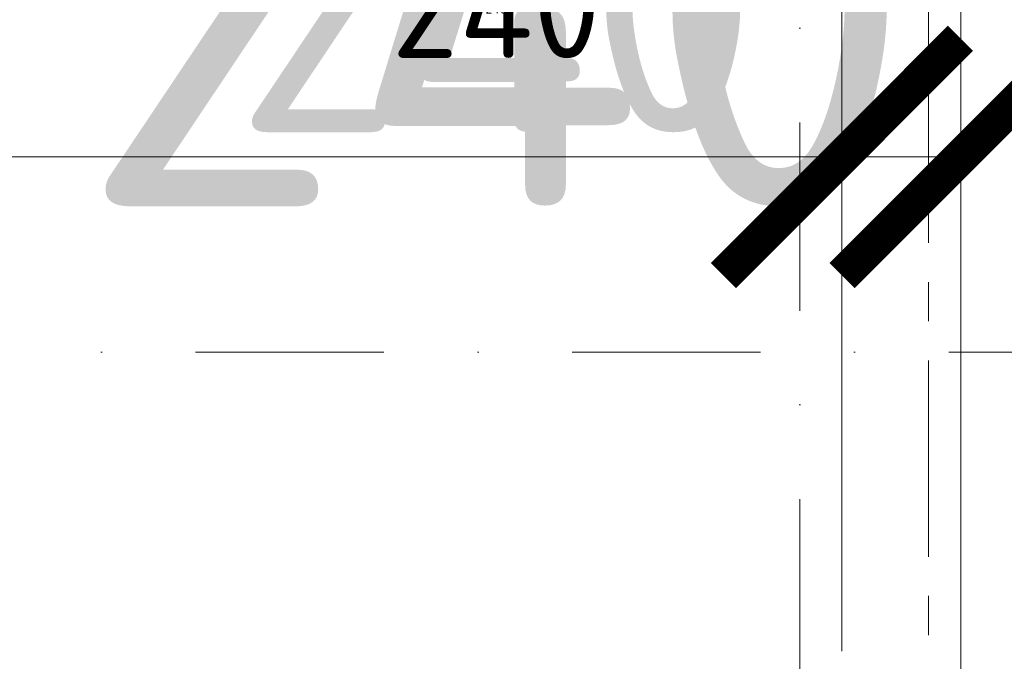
# Model space of a CAD drawing. Header units: millimetres. Extents: x -725694 to 5289369, y -1488057 to 2187451.
# Tile 621 of 656: x 436971 to 438964, y 149375 to 150673. Entities that reach past the tile are written whole.
import ezdxf

# ---------------------------------------------------------------- set-up
doc = ezdxf.new("R2010")
doc.units = ezdxf.units.MM
for name, pattern in [('CENTERX2', [101.6, 63.5, -12.7, 12.7, -12.7]), ('DASHDOT', [25.4, 12.7, -6.35, 0, -6.35]), ('PHANTOM2', [31.75, 15.875, -3.175, 3.175, -3.175, 3.175, -3.175])]:
    doc.linetypes.add(name, pattern=pattern)
doc.layers.get('Defpoints').update_dxf_attribs({"color": 8})
for name, color, linetype, lineweight in [('A99_N_koty-200', 5, 'Continuous', 5), ('A99_N_koty-200 @ 1', 5, 'Continuous', 5), ('A99_N_koty-200 @ 10', 5, 'Continuous', 5), ('A99_N_koty-200 @ 100', 5, 'Continuous', 5), ('A99_N_koty-200 @ 200', 5, 'Continuous', 5), ('A99_N_koty-200 @ 250 (1)', 5, 'Continuous', 5), ('A99_N_koty-200 @ 250 (2)', 5, 'Continuous', 5), ('A99_N_koty-200 @ 400', 5, 'Continuous', 5), ('A99_S_kce-demolice', 30, 'Continuous', 20), ('A99_S_kce-pohl', 7, 'Continuous', 5), ('A99_S_osy', 1, 'CENTERX2', 5)]:
    doc.layers.add(name, color=color, linetype=linetype, lineweight=lineweight)
doc.styles.add('A99_kota', font='isocpeur.ttf', dxfattribs={"height": 2})
doc.dimstyles.new('A99_kota_200 new', dxfattribs={"dimscale": 200, "dimtxt": 2, "dimasz": 1.2, "dimexe": 0.5, "dimexo": 1.5, "dimgap": 0.3, "dimtad": 1, "dimdec": 0, "dimzin": 3, "dimdsep": 46, "dimtxsty": 'A99_kota', "dimblk": 'ARCHTICK', "dimcen": 2.5, "dimazin": 2, "dimtfac": 0.75, "dimtdec": 0, "dimtmove": 2, "dimatfit": 0, "dimfxl": 0, "dimtolj": 1, "dimtzin": 0, "dimlwd": 5, "dimlwe": 5, "dimarcsym": 0})

# ---------------------------------------------------------------- blocks, each defined once
blk = doc.blocks.new('_ArchTick')
at = {"color": 0, "linetype": 'ByBlock', "const_width": 0.15}
blk.add_lwpolyline([(-0.5, -0.5), (0.5, 0.5)], dxfattribs=at)
blk = doc.blocks.new('*D4672')
at = {"layer": 'A99_N_koty-200', "color": 0, "linetype": 'Continuous', "lineweight": 5, "ltscale": 10, "transparency": 16777216}
for p, q in [((429550, 146925), (429550, 146475)), ((438550, 146925), (438550, 146475)), ((438550, 146525), (429550, 146525))]:
    blk.add_line(p, q, dxfattribs=at)
at = {"layer": 'Defpoints', "color": 0, "linetype": 'Continuous', "lineweight": 0, "ltscale": 10, "transparency": 16777216}
for p in [(429550, 149400), (438550, 149400), (429550, 146525)]:
    blk.add_point(p, dxfattribs=at)
at = {"layer": 'A99_N_koty-200', "color": 0, "linetype": 'Continuous', "lineweight": 5, "ltscale": 10, "transparency": 16777216, "xscale": 120, "yscale": 120, "zscale": 120, "rotation": 180}
blk.add_blockref('_ArchTick', (429550, 146525), dxfattribs=at)
at = {"layer": 'A99_N_koty-200', "color": 0, "linetype": 'Continuous', "lineweight": 5, "ltscale": 10, "transparency": 16777216, "xscale": 120, "yscale": 120, "zscale": 120}
blk.add_blockref('_ArchTick', (438550, 146525), dxfattribs=at)
at = {"layer": 'A99_N_koty-200', "color": 0, "linetype": 'Continuous', "ltscale": 10, "transparency": 16777216, "insert": (434050, 146655), "char_height": 200, "attachment_point": 5, "style": 'A99_kota'}
blk.add_mtext('\\A1;9000', dxfattribs=at)
blk = doc.blocks.new('*D4673')
at = {"layer": 'A99_N_koty-200', "color": 0, "linetype": 'Continuous', "lineweight": 5, "ltscale": 10, "transparency": 16777216}
for p, q in [((429550, 147325), (429550, 146425)), ((438550, 147325), (438550, 146425)), ((438550, 146525), (429550, 146525))]:
    blk.add_line(p, q, dxfattribs=at)
at = {"layer": 'Defpoints', "color": 0, "linetype": 'Continuous', "lineweight": 0, "ltscale": 10, "transparency": 16777216}
for p in [(429550, 149400), (438550, 149400), (429550, 146525)]:
    blk.add_point(p, dxfattribs=at)
at = {"layer": 'A99_N_koty-200', "color": 0, "linetype": 'Continuous', "lineweight": 5, "ltscale": 10, "transparency": 16777216, "xscale": 240, "yscale": 240, "zscale": 240, "rotation": 180}
blk.add_blockref('_ArchTick', (429550, 146525), dxfattribs=at)
at = {"layer": 'A99_N_koty-200', "color": 0, "linetype": 'Continuous', "lineweight": 5, "ltscale": 10, "transparency": 16777216, "xscale": 240, "yscale": 240, "zscale": 240}
blk.add_blockref('_ArchTick', (438550, 146525), dxfattribs=at)
at = {"layer": 'A99_N_koty-200', "color": 0, "linetype": 'Continuous', "ltscale": 10, "transparency": 16777216, "insert": (434050, 146785), "char_height": 400, "attachment_point": 5, "style": 'A99_kota'}
blk.add_mtext('\\A1;9000', dxfattribs=at)
blk = doc.blocks.new('*D4674')
at = {"layer": 'A99_N_koty-200', "color": 0, "linetype": 'Continuous', "lineweight": 5, "ltscale": 10, "transparency": 16777216}
for p, q in [((429550, 146529), (429550, 146524.5)), ((438550, 146525), (429550, 146525)), ((438550, 146529), (438550, 146524.5))]:
    blk.add_line(p, q, dxfattribs=at)
at = {"layer": 'Defpoints', "color": 0, "linetype": 'Continuous', "lineweight": 0, "ltscale": 10, "transparency": 16777216}
for p in [(429550, 149400), (438550, 149400), (429550, 146525)]:
    blk.add_point(p, dxfattribs=at)
at = {"layer": 'A99_N_koty-200', "color": 0, "linetype": 'Continuous', "lineweight": 5, "ltscale": 10, "transparency": 16777216, "xscale": 1.2, "yscale": 1.2, "zscale": 1.2, "rotation": 180}
blk.add_blockref('_ArchTick', (429550, 146525), dxfattribs=at)
at = {"layer": 'A99_N_koty-200', "color": 0, "linetype": 'Continuous', "lineweight": 5, "ltscale": 10, "transparency": 16777216, "xscale": 1.2, "yscale": 1.2, "zscale": 1.2}
blk.add_blockref('_ArchTick', (438550, 146525), dxfattribs=at)
at = {"layer": 'A99_N_koty-200', "color": 0, "linetype": 'Continuous', "ltscale": 10, "transparency": 16777216, "insert": (434050, 146526.3), "char_height": 2, "attachment_point": 5, "style": 'A99_kota'}
blk.add_mtext('\\A1;9000', dxfattribs=at)
blk = doc.blocks.new('*D4675')
at = {"layer": 'A99_N_koty-200', "color": 0, "linetype": 'Continuous', "lineweight": 5, "ltscale": 10, "transparency": 16777216}
for p, q in [((429550, 148125), (429550, 146325)), ((438550, 148125), (438550, 146325)), ((438550, 146525), (429550, 146525))]:
    blk.add_line(p, q, dxfattribs=at)
at = {"layer": 'Defpoints', "color": 0, "linetype": 'Continuous', "lineweight": 0, "ltscale": 10, "transparency": 16777216}
for p in [(429550, 149400), (438550, 149400), (429550, 146525)]:
    blk.add_point(p, dxfattribs=at)
at = {"layer": 'A99_N_koty-200', "color": 0, "linetype": 'Continuous', "lineweight": 5, "ltscale": 10, "transparency": 16777216, "xscale": 480, "yscale": 480, "zscale": 480, "rotation": 180}
blk.add_blockref('_ArchTick', (429550, 146525), dxfattribs=at)
at = {"layer": 'A99_N_koty-200', "color": 0, "linetype": 'Continuous', "lineweight": 5, "ltscale": 10, "transparency": 16777216, "xscale": 480, "yscale": 480, "zscale": 480}
blk.add_blockref('_ArchTick', (438550, 146525), dxfattribs=at)
at = {"layer": 'A99_N_koty-200', "color": 0, "linetype": 'Continuous', "ltscale": 10, "transparency": 16777216, "insert": (434050, 147045), "char_height": 800, "attachment_point": 5, "style": 'A99_kota'}
blk.add_mtext('\\A1;9000', dxfattribs=at)
blk = doc.blocks.new('*D4676')
at = {"layer": 'A99_N_koty-200', "color": 0, "linetype": 'Continuous', "lineweight": 5, "ltscale": 10, "transparency": 16777216}
for p, q in [((429550, 146565), (429550, 146520)), ((438550, 146565), (438550, 146520)), ((438550, 146525), (429550, 146525))]:
    blk.add_line(p, q, dxfattribs=at)
at = {"layer": 'Defpoints', "color": 0, "linetype": 'Continuous', "lineweight": 0, "ltscale": 10, "transparency": 16777216}
for p in [(429550, 149400), (438550, 149400), (429550, 146525)]:
    blk.add_point(p, dxfattribs=at)
at = {"layer": 'A99_N_koty-200', "color": 0, "linetype": 'Continuous', "lineweight": 5, "ltscale": 10, "transparency": 16777216, "xscale": 12, "yscale": 12, "zscale": 12, "rotation": 180}
blk.add_blockref('_ArchTick', (429550, 146525), dxfattribs=at)
at = {"layer": 'A99_N_koty-200', "color": 0, "linetype": 'Continuous', "lineweight": 5, "ltscale": 10, "transparency": 16777216, "xscale": 12, "yscale": 12, "zscale": 12}
blk.add_blockref('_ArchTick', (438550, 146525), dxfattribs=at)
at = {"layer": 'A99_N_koty-200', "color": 0, "linetype": 'Continuous', "ltscale": 10, "transparency": 16777216, "insert": (434050, 146538), "char_height": 20, "attachment_point": 5, "style": 'A99_kota'}
blk.add_mtext('\\A1;9000', dxfattribs=at)
blk = doc.blocks.new('*D4677')
at = {"layer": 'A99_N_koty-200', "color": 0, "linetype": 'Continuous', "lineweight": 5, "ltscale": 10, "transparency": 16777216}
for p, q in [((429550, 147525), (429550, 146400)), ((438550, 147525), (438550, 146400)), ((438550, 146525), (429550, 146525))]:
    blk.add_line(p, q, dxfattribs=at)
at = {"layer": 'Defpoints', "color": 0, "linetype": 'Continuous', "lineweight": 0, "ltscale": 10, "transparency": 16777216}
for p in [(429550, 149400), (438550, 149400), (429550, 146525)]:
    blk.add_point(p, dxfattribs=at)
at = {"layer": 'A99_N_koty-200', "color": 0, "linetype": 'Continuous', "lineweight": 5, "ltscale": 10, "transparency": 16777216, "xscale": 300, "yscale": 300, "zscale": 300, "rotation": 180}
blk.add_blockref('_ArchTick', (429550, 146525), dxfattribs=at)
at = {"layer": 'A99_N_koty-200', "color": 0, "linetype": 'Continuous', "lineweight": 5, "ltscale": 10, "transparency": 16777216, "xscale": 300, "yscale": 300, "zscale": 300}
blk.add_blockref('_ArchTick', (438550, 146525), dxfattribs=at)
at = {"layer": 'A99_N_koty-200', "color": 0, "linetype": 'Continuous', "ltscale": 10, "transparency": 16777216, "insert": (434050, 146850), "char_height": 500, "attachment_point": 5, "style": 'A99_kota'}
blk.add_mtext('\\A1;9000', dxfattribs=at)
blk = doc.blocks.new('*D4678')
at = {"layer": 'A99_N_koty-200', "color": 0, "linetype": 'Continuous', "lineweight": 5, "ltscale": 10, "transparency": 16777216}
for p, q in [((429550, 147525), (429550, 146400)), ((438550, 147525), (438550, 146400)), ((438550, 146525), (429550, 146525))]:
    blk.add_line(p, q, dxfattribs=at)
at = {"layer": 'Defpoints', "color": 0, "linetype": 'Continuous', "lineweight": 0, "ltscale": 10, "transparency": 16777216}
for p in [(429550, 149400), (438550, 149400), (429550, 146525)]:
    blk.add_point(p, dxfattribs=at)
at = {"layer": 'A99_N_koty-200', "color": 0, "linetype": 'Continuous', "lineweight": 5, "ltscale": 10, "transparency": 16777216, "xscale": 300, "yscale": 300, "zscale": 300, "rotation": 180}
blk.add_blockref('_ArchTick', (429550, 146525), dxfattribs=at)
at = {"layer": 'A99_N_koty-200', "color": 0, "linetype": 'Continuous', "lineweight": 5, "ltscale": 10, "transparency": 16777216, "xscale": 300, "yscale": 300, "zscale": 300}
blk.add_blockref('_ArchTick', (438550, 146525), dxfattribs=at)
at = {"layer": 'A99_N_koty-200', "color": 0, "linetype": 'Continuous', "ltscale": 10, "transparency": 16777216, "insert": (434050, 146850), "char_height": 500, "attachment_point": 5, "style": 'A99_kota'}
blk.add_mtext('\\A1;9000', dxfattribs=at)
blk = doc.blocks.new('*D4909')
at = {"layer": 'A99_N_koty-200', "color": 0, "linetype": 'Continuous', "lineweight": 5, "ltscale": 10, "transparency": 16777216}
for p, q in [((415495, 150195), (415495, 151095)), ((438635, 150195), (438635, 151095)), ((415495, 150995), (438635, 150995))]:
    blk.add_line(p, q, dxfattribs=at)
at = {"layer": 'Defpoints', "color": 0, "linetype": 'Continuous', "lineweight": 0, "ltscale": 10, "transparency": 16777216}
for p in [(438635, 150995), (415495, 148920), (438635, 148920)]:
    blk.add_point(p, dxfattribs=at)
at = {"layer": 'A99_N_koty-200', "color": 0, "linetype": 'Continuous', "lineweight": 5, "ltscale": 10, "transparency": 16777216, "xscale": 240, "yscale": 240, "zscale": 240, "rotation": 180}
blk.add_blockref('_ArchTick', (415495, 150995), dxfattribs=at)
at = {"layer": 'A99_N_koty-200', "color": 0, "linetype": 'Continuous', "lineweight": 5, "ltscale": 10, "transparency": 16777216, "xscale": 240, "yscale": 240, "zscale": 240}
blk.add_blockref('_ArchTick', (438635, 150995), dxfattribs=at)
at = {"layer": 'A99_N_koty-200', "color": 0, "linetype": 'Continuous', "ltscale": 10, "transparency": 16777216, "insert": (427065, 151255), "char_height": 400, "attachment_point": 5, "style": 'A99_kota'}
blk.add_mtext('\\A1;23140', dxfattribs=at)
blk = doc.blocks.new('*D4910')
at = {"layer": 'A99_N_koty-200', "color": 0, "linetype": 'Continuous', "lineweight": 5, "ltscale": 10, "transparency": 16777216}
for p, q in [((415495, 149995), (415495, 150445)), ((438635, 149995), (438635, 150445)), ((415495, 150395), (438635, 150395))]:
    blk.add_line(p, q, dxfattribs=at)
at = {"layer": 'Defpoints', "color": 0, "linetype": 'Continuous', "lineweight": 0, "ltscale": 10, "transparency": 16777216}
for p in [(438635, 150395), (415495, 148920), (438635, 148920)]:
    blk.add_point(p, dxfattribs=at)
at = {"layer": 'A99_N_koty-200', "color": 0, "linetype": 'Continuous', "lineweight": 5, "ltscale": 10, "transparency": 16777216, "xscale": 120, "yscale": 120, "zscale": 120, "rotation": 180}
blk.add_blockref('_ArchTick', (415495, 150395), dxfattribs=at)
at = {"layer": 'A99_N_koty-200', "color": 0, "linetype": 'Continuous', "lineweight": 5, "ltscale": 10, "transparency": 16777216, "xscale": 120, "yscale": 120, "zscale": 120}
blk.add_blockref('_ArchTick', (438635, 150395), dxfattribs=at)
at = {"layer": 'A99_N_koty-200', "color": 0, "linetype": 'Continuous', "ltscale": 10, "transparency": 16777216, "insert": (427065, 150525), "char_height": 200, "attachment_point": 5, "style": 'A99_kota'}
blk.add_mtext('\\A1;23140', dxfattribs=at)
blk = doc.blocks.new('*D4911')
at = {"layer": 'A99_N_koty-200', "color": 0, "linetype": 'Continuous', "lineweight": 5, "ltscale": 10, "transparency": 16777216}
for p, q in [((415495, 150391), (415495, 150395.5)), ((415495, 150395), (438635, 150395)), ((438635, 150391), (438635, 150395.5))]:
    blk.add_line(p, q, dxfattribs=at)
at = {"layer": 'Defpoints', "color": 0, "linetype": 'Continuous', "lineweight": 0, "ltscale": 10, "transparency": 16777216}
for p in [(438635, 150395), (415495, 148920), (438635, 148920)]:
    blk.add_point(p, dxfattribs=at)
at = {"layer": 'A99_N_koty-200', "color": 0, "linetype": 'Continuous', "lineweight": 5, "ltscale": 10, "transparency": 16777216, "xscale": 1.2, "yscale": 1.2, "zscale": 1.2, "rotation": 180}
blk.add_blockref('_ArchTick', (415495, 150395), dxfattribs=at)
at = {"layer": 'A99_N_koty-200', "color": 0, "linetype": 'Continuous', "lineweight": 5, "ltscale": 10, "transparency": 16777216, "xscale": 1.2, "yscale": 1.2, "zscale": 1.2}
blk.add_blockref('_ArchTick', (438635, 150395), dxfattribs=at)
at = {"layer": 'A99_N_koty-200', "color": 0, "linetype": 'Continuous', "ltscale": 10, "transparency": 16777216, "insert": (427065, 150396.3), "char_height": 2, "attachment_point": 5, "style": 'A99_kota'}
blk.add_mtext('\\A1;23140', dxfattribs=at)
blk = doc.blocks.new('*D4912')
at = {"layer": 'A99_N_koty-200', "color": 0, "linetype": 'Continuous', "lineweight": 5, "ltscale": 10, "transparency": 16777216}
for p, q in [((415495, 149520), (415495, 150595)), ((438635, 149520), (438635, 150595)), ((415495, 150395), (438635, 150395))]:
    blk.add_line(p, q, dxfattribs=at)
at = {"layer": 'Defpoints', "color": 0, "linetype": 'Continuous', "lineweight": 0, "ltscale": 10, "transparency": 16777216}
for p in [(438635, 150395), (415495, 148920), (438635, 148920)]:
    blk.add_point(p, dxfattribs=at)
at = {"layer": 'A99_N_koty-200', "color": 0, "linetype": 'Continuous', "lineweight": 5, "ltscale": 10, "transparency": 16777216, "xscale": 480, "yscale": 480, "zscale": 480, "rotation": 180}
blk.add_blockref('_ArchTick', (415495, 150395), dxfattribs=at)
at = {"layer": 'A99_N_koty-200', "color": 0, "linetype": 'Continuous', "lineweight": 5, "ltscale": 10, "transparency": 16777216, "xscale": 480, "yscale": 480, "zscale": 480}
blk.add_blockref('_ArchTick', (438635, 150395), dxfattribs=at)
at = {"layer": 'A99_N_koty-200', "color": 0, "linetype": 'Continuous', "ltscale": 10, "transparency": 16777216, "insert": (427065, 150915), "char_height": 800, "attachment_point": 5, "style": 'A99_kota'}
blk.add_mtext('\\A1;23140', dxfattribs=at)
blk = doc.blocks.new('*D4913')
at = {"layer": 'A99_N_koty-200', "color": 0, "linetype": 'Continuous', "lineweight": 5, "ltscale": 10, "transparency": 16777216}
for p, q in [((415495, 150355), (415495, 150400)), ((415495, 150395), (438635, 150395)), ((438635, 150355), (438635, 150400))]:
    blk.add_line(p, q, dxfattribs=at)
at = {"layer": 'Defpoints', "color": 0, "linetype": 'Continuous', "lineweight": 0, "ltscale": 10, "transparency": 16777216}
for p in [(438635, 150395), (415495, 148920), (438635, 148920)]:
    blk.add_point(p, dxfattribs=at)
at = {"layer": 'A99_N_koty-200', "color": 0, "linetype": 'Continuous', "lineweight": 5, "ltscale": 10, "transparency": 16777216, "xscale": 12, "yscale": 12, "zscale": 12, "rotation": 180}
blk.add_blockref('_ArchTick', (415495, 150395), dxfattribs=at)
at = {"layer": 'A99_N_koty-200', "color": 0, "linetype": 'Continuous', "lineweight": 5, "ltscale": 10, "transparency": 16777216, "xscale": 12, "yscale": 12, "zscale": 12}
blk.add_blockref('_ArchTick', (438635, 150395), dxfattribs=at)
at = {"layer": 'A99_N_koty-200', "color": 0, "linetype": 'Continuous', "ltscale": 10, "transparency": 16777216, "insert": (427065, 150408), "char_height": 20, "attachment_point": 5, "style": 'A99_kota'}
blk.add_mtext('\\A1;23140', dxfattribs=at)
blk = doc.blocks.new('*D4914')
at = {"layer": 'A99_N_koty-200', "color": 0, "linetype": 'Continuous', "lineweight": 5, "ltscale": 10, "transparency": 16777216}
for p, q in [((415495, 149395), (415495, 150520)), ((438635, 149395), (438635, 150520)), ((415495, 150395), (438635, 150395))]:
    blk.add_line(p, q, dxfattribs=at)
at = {"layer": 'Defpoints', "color": 0, "linetype": 'Continuous', "lineweight": 0, "ltscale": 10, "transparency": 16777216}
for p in [(438635, 150395), (415495, 148920), (438635, 148920)]:
    blk.add_point(p, dxfattribs=at)
at = {"layer": 'A99_N_koty-200', "color": 0, "linetype": 'Continuous', "lineweight": 5, "ltscale": 10, "transparency": 16777216, "xscale": 300, "yscale": 300, "zscale": 300, "rotation": 180}
blk.add_blockref('_ArchTick', (415495, 150395), dxfattribs=at)
at = {"layer": 'A99_N_koty-200', "color": 0, "linetype": 'Continuous', "lineweight": 5, "ltscale": 10, "transparency": 16777216, "xscale": 300, "yscale": 300, "zscale": 300}
blk.add_blockref('_ArchTick', (438635, 150395), dxfattribs=at)
at = {"layer": 'A99_N_koty-200', "color": 0, "linetype": 'Continuous', "ltscale": 10, "transparency": 16777216, "insert": (427065, 150720), "char_height": 500, "attachment_point": 5, "style": 'A99_kota'}
blk.add_mtext('\\A1;23140', dxfattribs=at)
blk = doc.blocks.new('*D4915')
at = {"layer": 'A99_N_koty-200', "color": 0, "linetype": 'Continuous', "lineweight": 5, "ltscale": 10, "transparency": 16777216}
for p, q in [((415495, 149395), (415495, 150520)), ((438635, 149395), (438635, 150520)), ((415495, 150395), (438635, 150395))]:
    blk.add_line(p, q, dxfattribs=at)
at = {"layer": 'Defpoints', "color": 0, "linetype": 'Continuous', "lineweight": 0, "ltscale": 10, "transparency": 16777216}
for p in [(438635, 150395), (415495, 148920), (438635, 148920)]:
    blk.add_point(p, dxfattribs=at)
at = {"layer": 'A99_N_koty-200', "color": 0, "linetype": 'Continuous', "lineweight": 5, "ltscale": 10, "transparency": 16777216, "xscale": 300, "yscale": 300, "zscale": 300, "rotation": 180}
blk.add_blockref('_ArchTick', (415495, 150395), dxfattribs=at)
at = {"layer": 'A99_N_koty-200', "color": 0, "linetype": 'Continuous', "lineweight": 5, "ltscale": 10, "transparency": 16777216, "xscale": 300, "yscale": 300, "zscale": 300}
blk.add_blockref('_ArchTick', (438635, 150395), dxfattribs=at)
at = {"layer": 'A99_N_koty-200', "color": 0, "linetype": 'Continuous', "ltscale": 10, "transparency": 16777216, "insert": (427065, 150720), "char_height": 500, "attachment_point": 5, "style": 'A99_kota'}
blk.add_mtext('\\A1;23140', dxfattribs=at)
blk = doc.blocks.new('*D4917')
at = {"layer": 'A99_N_koty-200', "color": 0, "linetype": 'Continuous', "lineweight": 5, "ltscale": 10, "transparency": 16777216}
for p, q in [((438635, 150195), (438635, 151095)), ((438875.5, 150195), (438875.5, 151095)), ((438635, 150995), (438875.5, 150995))]:
    blk.add_line(p, q, dxfattribs=at)
at = {"layer": 'Defpoints', "color": 0, "linetype": 'Continuous', "lineweight": 0, "ltscale": 10, "transparency": 16777216}
for p in [(438875.5, 150995), (438875.5, 148960), (438635, 148920)]:
    blk.add_point(p, dxfattribs=at)
at = {"layer": 'A99_N_koty-200', "color": 0, "linetype": 'Continuous', "lineweight": 5, "ltscale": 10, "transparency": 16777216, "xscale": 240, "yscale": 240, "zscale": 240, "rotation": 180}
blk.add_blockref('_ArchTick', (438635, 150995), dxfattribs=at)
at = {"layer": 'A99_N_koty-200', "color": 0, "linetype": 'Continuous', "lineweight": 5, "ltscale": 10, "transparency": 16777216, "xscale": 240, "yscale": 240, "zscale": 240}
blk.add_blockref('_ArchTick', (438875.5, 150995), dxfattribs=at)
at = {"layer": 'A99_N_koty-200', "color": 0, "linetype": 'Continuous', "ltscale": 10, "transparency": 16777216, "insert": (437935, 151305), "char_height": 400, "attachment_point": 5, "style": 'A99_kota'}
blk.add_mtext('\\A1;240', dxfattribs=at)
blk = doc.blocks.new('*D4918')
at = {"layer": 'A99_N_koty-200', "color": 0, "linetype": 'Continuous', "lineweight": 5, "ltscale": 10, "transparency": 16777216}
for p, q in [((438635, 149995), (438635, 150445)), ((438875.5, 149995), (438875.5, 150445)), ((438635, 150395), (438875.5, 150395))]:
    blk.add_line(p, q, dxfattribs=at)
at = {"layer": 'Defpoints', "color": 0, "linetype": 'Continuous', "lineweight": 0, "ltscale": 10, "transparency": 16777216}
for p in [(438875.5, 150395), (438875.5, 148960), (438635, 148920)]:
    blk.add_point(p, dxfattribs=at)
at = {"layer": 'A99_N_koty-200', "color": 0, "linetype": 'Continuous', "lineweight": 5, "ltscale": 10, "transparency": 16777216, "xscale": 120, "yscale": 120, "zscale": 120, "rotation": 180}
blk.add_blockref('_ArchTick', (438635, 150395), dxfattribs=at)
at = {"layer": 'A99_N_koty-200', "color": 0, "linetype": 'Continuous', "lineweight": 5, "ltscale": 10, "transparency": 16777216, "xscale": 120, "yscale": 120, "zscale": 120}
blk.add_blockref('_ArchTick', (438875.5, 150395), dxfattribs=at)
at = {"layer": 'A99_N_koty-200', "color": 0, "linetype": 'Continuous', "ltscale": 10, "transparency": 16777216, "insert": (437935, 150695), "char_height": 200, "attachment_point": 5, "style": 'A99_kota'}
blk.add_mtext('\\A1;240', dxfattribs=at)
blk = doc.blocks.new('*D4919')
at = {"layer": 'A99_N_koty-200', "color": 0, "linetype": 'Continuous', "lineweight": 5, "ltscale": 10, "transparency": 16777216}
for p, q in [((438635, 150391), (438635, 150395.5)), ((438635, 150395), (438875.5, 150395)), ((438875.5, 150391), (438875.5, 150395.5))]:
    blk.add_line(p, q, dxfattribs=at)
at = {"layer": 'Defpoints', "color": 0, "linetype": 'Continuous', "lineweight": 0, "ltscale": 10, "transparency": 16777216}
for p in [(438875.5, 150395), (438875.5, 148960), (438635, 148920)]:
    blk.add_point(p, dxfattribs=at)
at = {"layer": 'A99_N_koty-200', "color": 0, "linetype": 'Continuous', "lineweight": 5, "ltscale": 10, "transparency": 16777216, "xscale": 1.2, "yscale": 1.2, "zscale": 1.2, "rotation": 180}
blk.add_blockref('_ArchTick', (438635, 150395), dxfattribs=at)
at = {"layer": 'A99_N_koty-200', "color": 0, "linetype": 'Continuous', "lineweight": 5, "ltscale": 10, "transparency": 16777216, "xscale": 1.2, "yscale": 1.2, "zscale": 1.2}
blk.add_blockref('_ArchTick', (438875.5, 150395), dxfattribs=at)
at = {"layer": 'A99_N_koty-200', "color": 0, "linetype": 'Continuous', "ltscale": 10, "transparency": 16777216, "insert": (437935, 150695), "char_height": 2, "attachment_point": 5, "style": 'A99_kota'}
blk.add_mtext('\\A1;240', dxfattribs=at)
blk = doc.blocks.new('*D4920')
at = {"layer": 'A99_N_koty-200', "color": 0, "linetype": 'Continuous', "lineweight": 5, "ltscale": 10, "transparency": 16777216}
for p, q in [((438635, 149520), (438635, 150595)), ((438875.5, 149560), (438875.5, 150595)), ((438635, 150395), (438875.5, 150395))]:
    blk.add_line(p, q, dxfattribs=at)
at = {"layer": 'Defpoints', "color": 0, "linetype": 'Continuous', "lineweight": 0, "ltscale": 10, "transparency": 16777216}
for p in [(438875.5, 150395), (438875.5, 148960), (438635, 148920)]:
    blk.add_point(p, dxfattribs=at)
at = {"layer": 'A99_N_koty-200', "color": 0, "linetype": 'Continuous', "lineweight": 5, "ltscale": 10, "transparency": 16777216, "xscale": 480, "yscale": 480, "zscale": 480, "rotation": 180}
blk.add_blockref('_ArchTick', (438635, 150395), dxfattribs=at)
at = {"layer": 'A99_N_koty-200', "color": 0, "linetype": 'Continuous', "lineweight": 5, "ltscale": 10, "transparency": 16777216, "xscale": 480, "yscale": 480, "zscale": 480}
blk.add_blockref('_ArchTick', (438875.5, 150395), dxfattribs=at)
at = {"layer": 'A99_N_koty-200', "color": 0, "linetype": 'Continuous', "ltscale": 10, "transparency": 16777216, "insert": (437935, 150695), "char_height": 800, "attachment_point": 5, "style": 'A99_kota'}
blk.add_mtext('\\A1;240', dxfattribs=at)
blk = doc.blocks.new('*D4921')
at = {"layer": 'A99_N_koty-200', "color": 0, "linetype": 'Continuous', "lineweight": 5, "ltscale": 10, "transparency": 16777216}
for p, q in [((438635, 150355), (438635, 150400)), ((438635, 150395), (438875.5, 150395)), ((438875.5, 150355), (438875.5, 150400))]:
    blk.add_line(p, q, dxfattribs=at)
at = {"layer": 'Defpoints', "color": 0, "linetype": 'Continuous', "lineweight": 0, "ltscale": 10, "transparency": 16777216}
for p in [(438875.5, 150395), (438875.5, 148960), (438635, 148920)]:
    blk.add_point(p, dxfattribs=at)
at = {"layer": 'A99_N_koty-200', "color": 0, "linetype": 'Continuous', "lineweight": 5, "ltscale": 10, "transparency": 16777216, "xscale": 12, "yscale": 12, "zscale": 12, "rotation": 180}
blk.add_blockref('_ArchTick', (438635, 150395), dxfattribs=at)
at = {"layer": 'A99_N_koty-200', "color": 0, "linetype": 'Continuous', "lineweight": 5, "ltscale": 10, "transparency": 16777216, "xscale": 12, "yscale": 12, "zscale": 12}
blk.add_blockref('_ArchTick', (438875.5, 150395), dxfattribs=at)
at = {"layer": 'A99_N_koty-200', "color": 0, "linetype": 'Continuous', "ltscale": 10, "transparency": 16777216, "insert": (437935, 150695), "char_height": 20, "attachment_point": 5, "style": 'A99_kota'}
blk.add_mtext('\\A1;240', dxfattribs=at)
blk = doc.blocks.new('*D4922')
at = {"layer": 'A99_N_koty-200', "color": 0, "linetype": 'Continuous', "lineweight": 5, "ltscale": 10, "transparency": 16777216}
for p, q in [((438635, 149395), (438635, 150520)), ((438875.5, 149395), (438875.5, 150520)), ((438635, 150395), (438875.5, 150395))]:
    blk.add_line(p, q, dxfattribs=at)
at = {"layer": 'Defpoints', "color": 0, "linetype": 'Continuous', "lineweight": 0, "ltscale": 10, "transparency": 16777216}
for p in [(438875.5, 150395), (438875.5, 148960), (438635, 148920)]:
    blk.add_point(p, dxfattribs=at)
at = {"layer": 'A99_N_koty-200', "color": 0, "linetype": 'Continuous', "lineweight": 5, "ltscale": 10, "transparency": 16777216, "xscale": 300, "yscale": 300, "zscale": 300, "rotation": 180}
blk.add_blockref('_ArchTick', (438635, 150395), dxfattribs=at)
at = {"layer": 'A99_N_koty-200', "color": 0, "linetype": 'Continuous', "lineweight": 5, "ltscale": 10, "transparency": 16777216, "xscale": 300, "yscale": 300, "zscale": 300}
blk.add_blockref('_ArchTick', (438875.5, 150395), dxfattribs=at)
at = {"layer": 'A99_N_koty-200', "color": 0, "linetype": 'Continuous', "ltscale": 10, "transparency": 16777216, "insert": (437935, 150695), "char_height": 500, "attachment_point": 5, "style": 'A99_kota'}
blk.add_mtext('\\A1;240', dxfattribs=at)
blk = doc.blocks.new('*D4923')
at = {"layer": 'A99_N_koty-200', "color": 0, "linetype": 'Continuous', "lineweight": 5, "ltscale": 10, "transparency": 16777216}
for p, q in [((438635, 149395), (438635, 150520)), ((438875.5, 149395), (438875.5, 150520)), ((438635, 150395), (438875.5, 150395))]:
    blk.add_line(p, q, dxfattribs=at)
at = {"layer": 'Defpoints', "color": 0, "linetype": 'Continuous', "lineweight": 0, "ltscale": 10, "transparency": 16777216}
for p in [(438875.5, 150395), (438875.5, 148960), (438635, 148920)]:
    blk.add_point(p, dxfattribs=at)
at = {"layer": 'A99_N_koty-200', "color": 0, "linetype": 'Continuous', "lineweight": 5, "ltscale": 10, "transparency": 16777216, "xscale": 300, "yscale": 300, "zscale": 300, "rotation": 180}
blk.add_blockref('_ArchTick', (438635, 150395), dxfattribs=at)
at = {"layer": 'A99_N_koty-200', "color": 0, "linetype": 'Continuous', "lineweight": 5, "ltscale": 10, "transparency": 16777216, "xscale": 300, "yscale": 300, "zscale": 300}
blk.add_blockref('_ArchTick', (438875.5, 150395), dxfattribs=at)
at = {"layer": 'A99_N_koty-200', "color": 0, "linetype": 'Continuous', "ltscale": 10, "transparency": 16777216, "insert": (437935, 150695), "char_height": 500, "attachment_point": 5, "style": 'A99_kota'}
blk.add_mtext('\\A1;240', dxfattribs=at)
blk = doc.blocks.new('*U6085')
at = {"layer": 'A99_N_koty-200 @ 1', "linetype": 'Continuous', "ltscale": 10}
dim = blk.add_linear_dim(base=(429550, 146525), p1=(438550, 149400), p2=(429550, 149400), angle=180, dimstyle='A99_kota_200 new', override={"dimscale": 1, "dimtix": 1, "dimtofl": 1, "dimtmove": 1, "dimatfit": 1}, dxfattribs=at)
dim.commit()
dim.dimension.update_dxf_attribs({"geometry": '*D4674', "text_midpoint": (434050, 146526.3)})
at = {"layer": 'A99_N_koty-200 @ 10', "linetype": 'Continuous', "ltscale": 10}
dim = blk.add_linear_dim(base=(429550, 146525), p1=(438550, 149400), p2=(429550, 149400), angle=180, dimstyle='A99_kota_200 new', override={"dimscale": 10, "dimtix": 1, "dimtofl": 1, "dimtmove": 1, "dimatfit": 1}, dxfattribs=at)
dim.commit()
dim.dimension.update_dxf_attribs({"geometry": '*D4676', "text_midpoint": (434050, 146538)})
at = {"layer": 'A99_N_koty-200 @ 100', "linetype": 'Continuous', "ltscale": 10}
dim = blk.add_linear_dim(base=(429550, 146525), p1=(438550, 149400), p2=(429550, 149400), angle=180, dimstyle='A99_kota_200 new', override={"dimscale": 100, "dimtix": 1, "dimtofl": 1, "dimtmove": 1, "dimatfit": 1}, dxfattribs=at)
dim.commit()
dim.dimension.update_dxf_attribs({"geometry": '*D4672', "text_midpoint": (434050, 146655)})
at = {"layer": 'A99_N_koty-200 @ 200', "linetype": 'Continuous', "ltscale": 10}
dim = blk.add_linear_dim(base=(429550, 146525), p1=(438550, 149400), p2=(429550, 149400), angle=180, dimstyle='A99_kota_200 new', override={"dimscale": 200, "dimtix": 1, "dimtofl": 1, "dimtmove": 1, "dimatfit": 1}, dxfattribs=at)
dim.commit()
dim.dimension.update_dxf_attribs({"geometry": '*D4673', "text_midpoint": (434050, 146785)})
at = {"layer": 'A99_N_koty-200 @ 250 (1)', "linetype": 'Continuous', "ltscale": 10}
dim = blk.add_linear_dim(base=(429550, 146525), p1=(438550, 149400), p2=(429550, 149400), angle=180, dimstyle='A99_kota_200 new', override={"dimscale": 250, "dimtix": 1, "dimtofl": 1, "dimtmove": 1, "dimatfit": 1}, dxfattribs=at)
dim.commit()
dim.dimension.update_dxf_attribs({"geometry": '*D4678', "text_midpoint": (434050, 146850)})
at = {"layer": 'A99_N_koty-200 @ 250 (2)', "linetype": 'Continuous', "ltscale": 10}
dim = blk.add_linear_dim(base=(429550, 146525), p1=(438550, 149400), p2=(429550, 149400), angle=180, dimstyle='A99_kota_200 new', override={"dimscale": 250, "dimtix": 1, "dimtofl": 1, "dimtmove": 1, "dimatfit": 1}, dxfattribs=at)
dim.commit()
dim.dimension.update_dxf_attribs({"geometry": '*D4677', "text_midpoint": (434050, 146850)})
at = {"layer": 'A99_N_koty-200 @ 400', "linetype": 'Continuous', "ltscale": 10}
dim = blk.add_linear_dim(base=(429550, 146525), p1=(438550, 149400), p2=(429550, 149400), angle=180, dimstyle='A99_kota_200 new', override={"dimscale": 400, "dimtix": 1, "dimtofl": 1, "dimtmove": 1, "dimatfit": 1}, dxfattribs=at)
dim.commit()
dim.dimension.update_dxf_attribs({"geometry": '*D4675', "text_midpoint": (434050, 147045)})
blk = doc.blocks.new('*U6134')
at = {"layer": 'A99_N_koty-200 @ 1', "linetype": 'Continuous', "ltscale": 10}
dim = blk.add_linear_dim(base=(438635, 150395), p1=(415495, 148920), p2=(438635, 148920), dimstyle='A99_kota_200 new', override={"dimscale": 1, "dimtix": 1, "dimtofl": 1, "dimtmove": 2, "dimatfit": 3}, dxfattribs=at)
dim.commit()
dim.dimension.update_dxf_attribs({"geometry": '*D4911', "text_midpoint": (427065, 150396.3)})
at = {"layer": 'A99_N_koty-200 @ 10', "linetype": 'Continuous', "ltscale": 10}
dim = blk.add_linear_dim(base=(438635, 150395), p1=(415495, 148920), p2=(438635, 148920), dimstyle='A99_kota_200 new', override={"dimscale": 10, "dimtix": 1, "dimtofl": 1, "dimtmove": 2, "dimatfit": 3}, dxfattribs=at)
dim.commit()
dim.dimension.update_dxf_attribs({"geometry": '*D4913', "text_midpoint": (427065, 150408)})
at = {"layer": 'A99_N_koty-200 @ 100', "linetype": 'Continuous', "ltscale": 10}
dim = blk.add_linear_dim(base=(438635, 150395), p1=(415495, 148920), p2=(438635, 148920), dimstyle='A99_kota_200 new', override={"dimscale": 100, "dimtix": 1, "dimtofl": 1, "dimtmove": 2, "dimatfit": 3}, dxfattribs=at)
dim.commit()
dim.dimension.update_dxf_attribs({"geometry": '*D4910', "text_midpoint": (427065, 150525)})
at = {"layer": 'A99_N_koty-200 @ 200', "linetype": 'Continuous', "ltscale": 10}
dim = blk.add_linear_dim(base=(438635, 150995), p1=(415495, 148920), p2=(438635, 148920), dimstyle='A99_kota_200 new', override={"dimscale": 200, "dimtix": 1, "dimtofl": 1, "dimtmove": 2, "dimatfit": 3}, dxfattribs=at)
dim.commit()
dim.dimension.update_dxf_attribs({"geometry": '*D4909', "text_midpoint": (427065, 151255)})
at = {"layer": 'A99_N_koty-200 @ 250 (1)', "linetype": 'Continuous', "ltscale": 10}
dim = blk.add_linear_dim(base=(438635, 150395), p1=(415495, 148920), p2=(438635, 148920), dimstyle='A99_kota_200 new', override={"dimscale": 250, "dimtix": 1, "dimtofl": 1, "dimtmove": 2, "dimatfit": 3}, dxfattribs=at)
dim.commit()
dim.dimension.update_dxf_attribs({"geometry": '*D4915', "text_midpoint": (427065, 150720)})
at = {"layer": 'A99_N_koty-200 @ 250 (2)', "linetype": 'Continuous', "ltscale": 10}
dim = blk.add_linear_dim(base=(438635, 150395), p1=(415495, 148920), p2=(438635, 148920), dimstyle='A99_kota_200 new', override={"dimscale": 250, "dimtix": 1, "dimtofl": 1, "dimtmove": 2, "dimatfit": 3}, dxfattribs=at)
dim.commit()
dim.dimension.update_dxf_attribs({"geometry": '*D4914', "text_midpoint": (427065, 150720)})
at = {"layer": 'A99_N_koty-200 @ 400', "linetype": 'Continuous', "ltscale": 10}
dim = blk.add_linear_dim(base=(438635, 150395), p1=(415495, 148920), p2=(438635, 148920), dimstyle='A99_kota_200 new', override={"dimscale": 400, "dimtix": 1, "dimtofl": 1, "dimtmove": 2, "dimatfit": 3}, dxfattribs=at)
dim.commit()
dim.dimension.update_dxf_attribs({"geometry": '*D4912', "text_midpoint": (427065, 150915)})
blk = doc.blocks.new('*U6135')
at = {"layer": 'A99_N_koty-200 @ 1', "linetype": 'Continuous', "ltscale": 10}
dim = blk.add_linear_dim(base=(438875.5, 150395), p1=(438635, 148920), p2=(438875.5, 148960), text='240', dimstyle='A99_kota_200 new', override={"dimscale": 1, "dimtix": 1, "dimtofl": 1, "dimtmove": 2, "dimatfit": 3}, dxfattribs=at)
dim.commit()
dim.dimension.update_dxf_attribs({"geometry": '*D4919', "text_midpoint": (437935, 150695), "dimtype": 128})
at = {"layer": 'A99_N_koty-200 @ 10', "linetype": 'Continuous', "ltscale": 10}
dim = blk.add_linear_dim(base=(438875.5, 150395), p1=(438635, 148920), p2=(438875.5, 148960), text='240', dimstyle='A99_kota_200 new', override={"dimscale": 10, "dimtix": 1, "dimtofl": 1, "dimtmove": 2, "dimatfit": 3}, dxfattribs=at)
dim.commit()
dim.dimension.update_dxf_attribs({"geometry": '*D4921', "text_midpoint": (437935, 150695), "dimtype": 128})
at = {"layer": 'A99_N_koty-200 @ 100', "linetype": 'Continuous', "ltscale": 10}
dim = blk.add_linear_dim(base=(438875.5, 150395), p1=(438635, 148920), p2=(438875.5, 148960), text='240', dimstyle='A99_kota_200 new', override={"dimscale": 100, "dimtix": 1, "dimtofl": 1, "dimtmove": 2, "dimatfit": 3}, dxfattribs=at)
dim.commit()
dim.dimension.update_dxf_attribs({"geometry": '*D4918', "text_midpoint": (437935, 150695), "dimtype": 128})
at = {"layer": 'A99_N_koty-200 @ 200', "linetype": 'Continuous', "ltscale": 10}
dim = blk.add_linear_dim(base=(438875.5, 150995), p1=(438635, 148920), p2=(438875.5, 148960), text='240', dimstyle='A99_kota_200 new', override={"dimscale": 200, "dimtix": 1, "dimtofl": 1, "dimtmove": 2, "dimatfit": 3}, dxfattribs=at)
dim.commit()
dim.dimension.update_dxf_attribs({"geometry": '*D4917', "text_midpoint": (437935, 151305), "dimtype": 128})
at = {"layer": 'A99_N_koty-200 @ 250 (1)', "linetype": 'Continuous', "ltscale": 10}
dim = blk.add_linear_dim(base=(438875.5, 150395), p1=(438635, 148920), p2=(438875.5, 148960), text='240', dimstyle='A99_kota_200 new', override={"dimscale": 250, "dimtix": 1, "dimtofl": 1, "dimtmove": 2, "dimatfit": 3}, dxfattribs=at)
dim.commit()
dim.dimension.update_dxf_attribs({"geometry": '*D4923', "text_midpoint": (437935, 150695), "dimtype": 128})
at = {"layer": 'A99_N_koty-200 @ 250 (2)', "linetype": 'Continuous', "ltscale": 10}
dim = blk.add_linear_dim(base=(438875.5, 150395), p1=(438635, 148920), p2=(438875.5, 148960), text='240', dimstyle='A99_kota_200 new', override={"dimscale": 250, "dimtix": 1, "dimtofl": 1, "dimtmove": 2, "dimatfit": 3}, dxfattribs=at)
dim.commit()
dim.dimension.update_dxf_attribs({"geometry": '*D4922', "text_midpoint": (437935, 150695), "dimtype": 128})
at = {"layer": 'A99_N_koty-200 @ 400', "linetype": 'Continuous', "ltscale": 10}
dim = blk.add_linear_dim(base=(438875.5, 150395), p1=(438635, 148920), p2=(438875.5, 148960), text='240', dimstyle='A99_kota_200 new', override={"dimscale": 400, "dimtix": 1, "dimtofl": 1, "dimtmove": 2, "dimatfit": 3}, dxfattribs=at)
dim.commit()
dim.dimension.update_dxf_attribs({"geometry": '*D4920', "text_midpoint": (437935, 150695), "dimtype": 128})

msp = doc.modelspace()

# ---------------------------------------------------------------- linework, layer by layer
at = {"layer": 'A99_S_kce-demolice', "linetype": 'PHANTOM2', "lineweight": 9, "ltscale": 25}
msp.add_lwpolyline([(438810, 148792.5), (438810, 183350)], dxfattribs=at)
at = {"layer": 'A99_S_kce-pohl', "linetype": 'Continuous', "ltscale": 25}
msp.add_lwpolyline([(307330, 174440), (299400, 174440), (299400, 148960), (438875.5, 148960), (438875.5, 176350)], dxfattribs=at)
at = {"layer": 'A99_S_osy', "linetype": 'DASHDOT', "lineweight": 5, "ltscale": 30}
for points in [[(438550, 250300), (438550, 146890)], [(452950, 150000), (297355, 150000)]]:
    msp.add_lwpolyline(points, dxfattribs=at)

# ---------------------------------------------------------------- block references
at = {"layer": 'A99_N_koty-200', "color": 3, "linetype": 'Continuous', "lineweight": 0}
for name in ['*U6135', '*U6134', '*U6085']:
    msp.add_blockref(name, (0, 0), dxfattribs=at)

doc.saveas('drawing.dxf')
